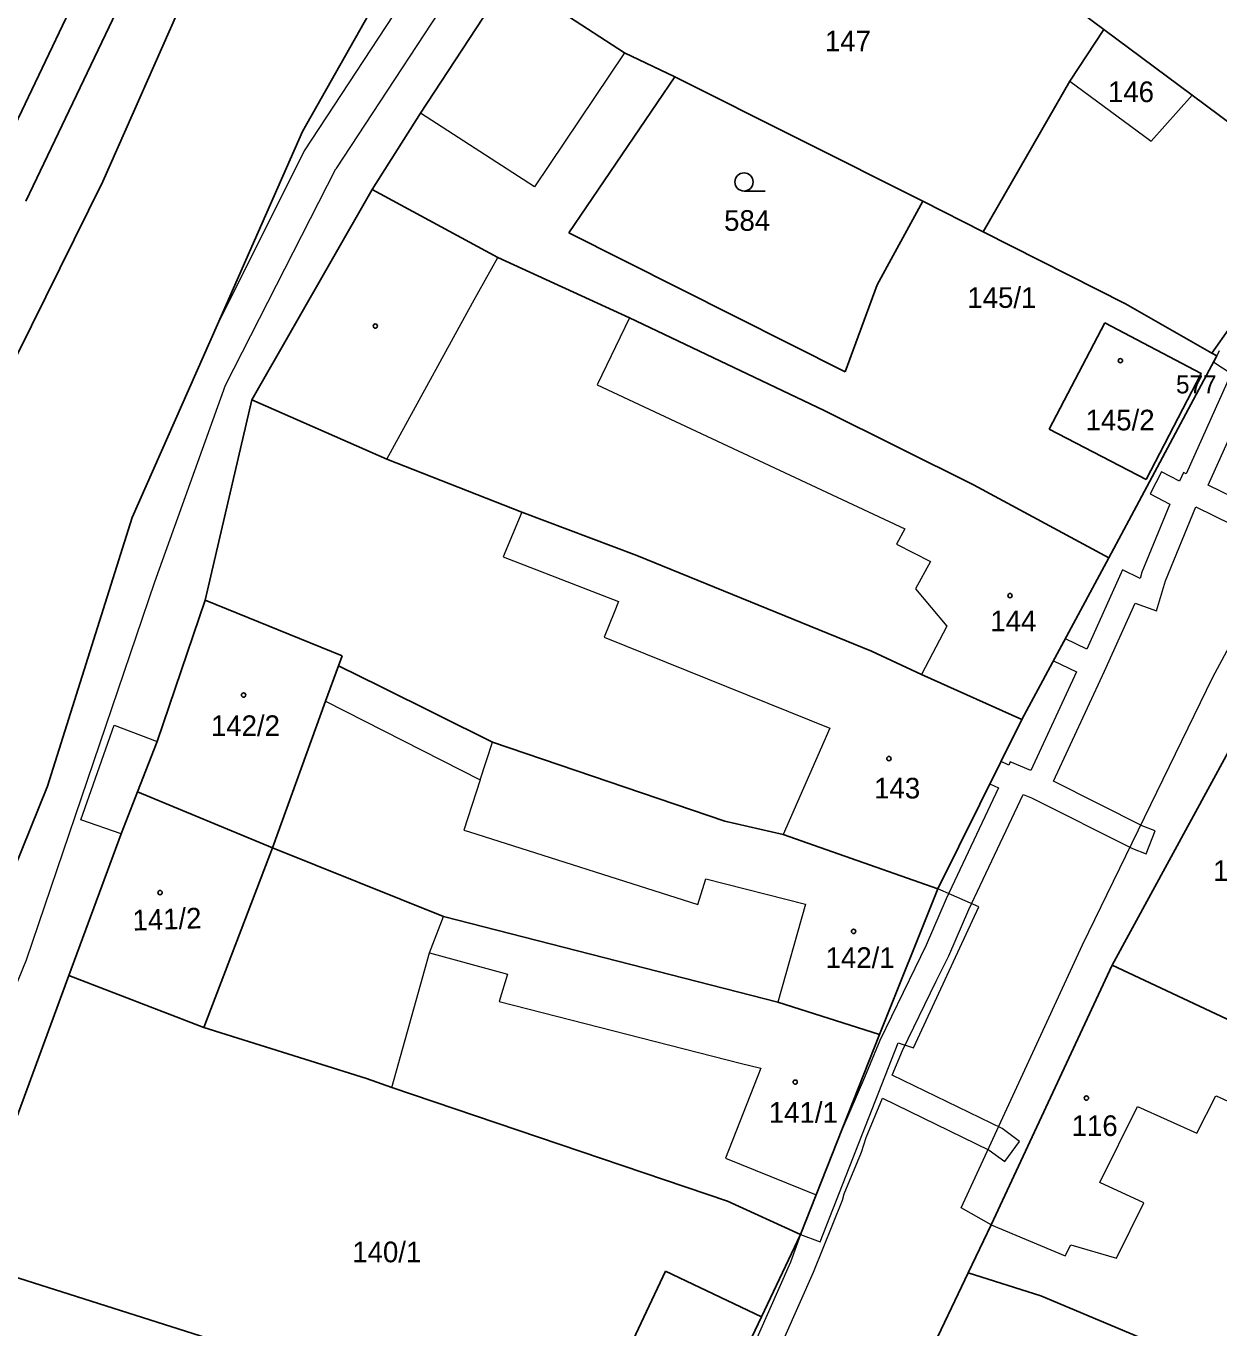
# Model space of a CAD drawing. Extents: x -606517 to -602431, y -1183120 to -1179397.
# Drawn here: x -605569.9 to -605471.6, y -1181000.2 to -1180893 of the extents above; entities that cross this region are included whole.
import ezdxf
from ezdxf.enums import TextEntityAlignment as Align

# ---------------------------------------------------------------- set-up
doc = ezdxf.new("R2010")
doc.units = 0
doc.header["$LTSCALE"] = 0.68
for name, color, linetype, lineweight in [('1', 7, 'Continuous', 25), ('13', 7, 'Continuous', 13), ('3', 7, 'Continuous', 25), ('4', 7, 'Continuous', 13), ('5', 7, 'Continuous', 25), ('8', 7, 'Continuous', 25)]:
    doc.layers.add(name, color=color, linetype=linetype, lineweight=lineweight)
doc.layers.add('2', color=7, linetype='Continuous')

msp = doc.modelspace()

# ---------------------------------------------------------------- linework, layer by layer
at = {"layer": '1'}
for p, q in [((-605569.88, -1180907.4), (-605555.9, -1180878.13)), ((-605551.6, -1180878.78), (-605563.54, -1180905.8)), ((-605560.54, -1180879.72), (-605571.07, -1180901.77)), ((-605547.09, -1180901.67), (-605538.19, -1180885.93)), ((-605537.36, -1180900.16), (-605530.06, -1180889.02)), ((-605530.06, -1180889.02), (-605520.56, -1180895.19)), ((-605485.36, -1180890.08), (-605481.07, -1180893.27)), ((-605483.87, -1180897.52), (-605481.07, -1180893.27)), ((-605481.07, -1180893.27), (-605473.8, -1180898.68)), ((-605520.56, -1180895.19), (-605516.41, -1180897.18)), ((-605516.41, -1180897.18), (-605525.13, -1180910.03)), ((-605516.41, -1180897.18), (-605495.98, -1180907.42)), ((-605491.02, -1180909.93), (-605483.87, -1180897.52)), ((-605473.8, -1180898.68), (-605470.37, -1180901.24)), ((-605541.35, -1180906.46), (-605537.36, -1180900.16)), ((-605554.1, -1180917.57), (-605547.09, -1180901.67)), ((-605563.54, -1180905.8), (-605571.77, -1180922.45)), ((-605551.26, -1180923.78), (-605541.35, -1180906.46)), ((-605530.99, -1180912.06), (-605541.35, -1180906.46)), ((-605472.17, -1180919.93), (-605463.01, -1180906.86)), ((-605525.13, -1180910.03), (-605502.37, -1180921.47)), ((-605491.02, -1180909.93), (-605479.28, -1180915.86)), ((-605520.15, -1180917.03), (-605530.99, -1180912.06)), ((-605502.37, -1180921.47), (-605499.73, -1180914.31)), ((-605479.28, -1180915.86), (-605472.17, -1180919.93)), ((-605504.12, -1180924.65), (-605520.15, -1180917.03)), ((-605561.11, -1180933.46), (-605554.1, -1180917.57)), ((-605480.98, -1180917.42), (-605485.57, -1180926.19)), ((-605479, -1180933.72), (-605471.75, -1180920.16)), ((-605471.75, -1180920.16), (-605472.17, -1180919.93)), ((-605555.11, -1180940.27), (-605551.26, -1180923.78)), ((-605551.26, -1180923.78), (-605540.13, -1180928.67)), ((-605491.81, -1180930.78), (-605504.12, -1180924.65)), ((-605477.57, -1180930.34), (-605485.57, -1180926.19)), ((-605540.13, -1180928.67), (-605529.02, -1180933.03)), ((-605480.66, -1180936.8), (-605491.81, -1180930.78)), ((-605529.02, -1180933.03), (-605519.55, -1180936.59)), ((-605568.09, -1180955.6), (-605561.11, -1180933.46)), ((-605480.66, -1180936.8), (-605479, -1180933.72)), ((-605519.55, -1180936.59), (-605500.21, -1180944.48)), ((-605487.82, -1180950.1), (-605480.66, -1180936.8)), ((-605559.07, -1180951.91), (-605555.11, -1180940.27)), ((-605543.81, -1180944.85), (-605555.11, -1180940.27)), ((-605544.12, -1180945.69), (-605543.81, -1180944.85)), ((-605500.21, -1180944.48), (-605496.08, -1180946.41)), ((-605545.18, -1180948.6), (-605544.12, -1180945.69)), ((-605540.66, -1180947.39), (-605544.12, -1180945.69)), ((-605496.08, -1180946.41), (-605487.82, -1180950.1)), ((-605531.44, -1180951.98), (-605540.66, -1180947.39)), ((-605549.56, -1180960.66), (-605545.18, -1180948.6)), ((-605468.61, -1180948.69), (-605480.37, -1180970.34)), ((-605494.74, -1180964.04), (-605487.82, -1180950.1)), ((-605560.69, -1180956.07), (-605559.07, -1180951.91)), ((-605512.29, -1180958.48), (-605531.44, -1180951.98)), ((-605580.95, -1180987.38), (-605568.09, -1180955.6)), ((-605562.03, -1180959.51), (-605560.69, -1180956.07)), ((-605560.69, -1180956.07), (-605549.56, -1180960.66)), ((-605507.5, -1180959.57), (-605512.29, -1180958.48)), ((-605566.34, -1180971.18), (-605562.03, -1180959.51)), ((-605494.74, -1180964.04), (-605507.5, -1180959.57)), ((-605555.21, -1180975.47), (-605549.56, -1180960.66)), ((-605549.56, -1180960.66), (-605535.47, -1180966.34)), ((-605499.55, -1180976.04), (-605494.74, -1180964.04)), ((-605535.47, -1180966.34), (-605507.93, -1180973.39)), ((-605480.37, -1180970.34), (-605490.36, -1180991.71)), ((-605480.37, -1180970.34), (-605468.18, -1180976.07)), ((-605574.98, -1180994.69), (-605566.34, -1180971.18)), ((-605555.21, -1180975.47), (-605566.34, -1180971.18)), ((-605507.93, -1180973.39), (-605499.55, -1180976.04)), ((-605541.82, -1180979.66), (-605555.21, -1180975.47)), ((-605504.76, -1180989.26), (-605499.55, -1180976.04)), ((-605539.72, -1180980.41), (-605541.82, -1180979.66)), ((-605512.07, -1180989.77), (-605539.72, -1180980.41)), ((-605506.05, -1180992.52), (-605512.07, -1180989.77)), ((-605506.05, -1180992.52), (-605504.76, -1180989.26)), ((-605490.36, -1180991.71), (-605492.24, -1180995.67)), ((-605509.28, -1180999.31), (-605506.05, -1180992.52)), ((-605574.98, -1180994.69), (-605553.1, -1181001.62)), ((-605521.17, -1181003.96), (-605517.17, -1180995.55)), ((-605517.17, -1180995.55), (-605509.28, -1180999.31)), ((-605502.33, -1181016.76), (-605492.24, -1180995.67)), ((-605492.24, -1180995.67), (-605486.25, -1180997.56)), ((-605486.25, -1180997.56), (-605472.64, -1181003.28)), ((-605509.28, -1180999.31), (-605515.4, -1181012.14))]:
    msp.add_line(p, q, dxfattribs=at)
for points in [[(-605499.73, -1180914.31), (-605495.98, -1180907.42), (-605491.02, -1180909.93)], [(-605477.57, -1180930.34), (-605473.04, -1180921.62), (-605480.98, -1180917.42)]]:
    msp.add_lwpolyline(points, dxfattribs=at)
at = {"layer": '13'}
for points in [[(-605471.56, -1180919.75), (-605471.75, -1180920.16), (-605472.02, -1180920.67), (-605470.57, -1180921.61), (-605474.3, -1180929.86), (-605474.51, -1180929.75), (-605474.83, -1180930.48), (-605476.32, -1180929.71), (-605477.26, -1180931.53), (-605475.63, -1180932.37), (-605477.93, -1180937.97), (-605478.08, -1180938.48), (-605479.53, -1180937.77), (-605482.46, -1180944.31), (-605484.24, -1180943.46), (-605485.21, -1180945.26), (-605483.31, -1180946.17), (-605487.08, -1180954.3), (-605488.78, -1180953.58), (-605488.9, -1180953.87), (-605489.54, -1180953.57), (-605490.45, -1180955.4), (-605489.74, -1180955.74), (-605494.06, -1180964.88), (-605495.7, -1180968.68), (-605496.65, -1180970.61), (-605499.53, -1180976.54), (-605500.8, -1180979.58), (-605502.61, -1180983.8), (-605504.76, -1180989.26), (-605506.05, -1180992.52), (-605506.87, -1180994.79), (-605512.1, -1181006.58)], [(-605467.22, -1180933.36), (-605472.48, -1180930.79), (-605468.54, -1180922.06)], [(-605509.83, -1181006.53), (-605504.99, -1180995.61), (-605502.6, -1180989.69), (-605502.47, -1180989.18), (-605501.03, -1180985.75), (-605500.64, -1180984.53), (-605499.29, -1180981.3), (-605490.51, -1180985.56), (-605489.22, -1180986.5), (-605488.02, -1180984.85), (-605489.45, -1180983.8), (-605498.5, -1180979.4), (-605497.65, -1180977.36), (-605494.87, -1180971.65), (-605493.84, -1180969.56), (-605492.18, -1180965.74), (-605487.71, -1180956.27), (-605487.02, -1180956.55), (-605478.7, -1180960.74), (-605477.58, -1180961.18), (-605476.84, -1180959.28), (-605477.86, -1180958.88), (-605485.21, -1180955.18), (-605481.01, -1180946.12), (-605478.5, -1180940.52), (-605476.72, -1180941.16), (-605475.99, -1180938.67), (-605473.49, -1180932.59), (-605467.56, -1180935.5)]]:
    msp.add_lwpolyline(points, dxfattribs=at)
at = {"layer": '3'}
msp.add_line((-605510.713, -1180906.58), (-605508.963, -1180906.58), dxfattribs=at)
msp.add_circle((-605510.7129, -1180905.8298), 0.75, dxfattribs=at)
at = {"layer": '4'}
for p, q in [((-605520.56, -1180895.19), (-605527.98, -1180906.23)), ((-605483.87, -1180897.52), (-605477.17, -1180902.46)), ((-605477.17, -1180902.46), (-605473.8, -1180898.68)), ((-605527.98, -1180906.23), (-605537.36, -1180900.16)), ((-605553.42, -1180922.56), (-605544.35, -1180904.76)), ((-605533.07, -1180915.8), (-605530.99, -1180912.06)), ((-605540.13, -1180928.67), (-605533.07, -1180915.8)), ((-605520.15, -1180917.03), (-605522.81, -1180922.53)), ((-605522.81, -1180922.53), (-605497.46, -1180934.4)), ((-605529.02, -1180933.03), (-605530.54, -1180936.7)), ((-605497.46, -1180934.4), (-605498.14, -1180935.66)), ((-605498.14, -1180935.66), (-605495.36, -1180937.09)), ((-605530.54, -1180936.7), (-605521.05, -1180940.39)), ((-605495.36, -1180937.09), (-605496.58, -1180939.35)), ((-605496.58, -1180939.35), (-605494, -1180942.41)), ((-605521.05, -1180940.39), (-605521.42, -1180941.3)), ((-605472.09, -1180946.61), (-605468.9, -1180940.66)), ((-605521.42, -1180941.3), (-605522.22, -1180943.31)), ((-605494, -1180942.41), (-605496.08, -1180946.41)), ((-605522.22, -1180943.31), (-605503.63, -1180950.82)), ((-605482.82, -1180968.65), (-605472.09, -1180946.61)), ((-605545.18, -1180948.6), (-605532.44, -1180955.06)), ((-605565.35, -1180958.37), (-605562.59, -1180950.56)), ((-605562.59, -1180950.56), (-605559.07, -1180951.91)), ((-605503.63, -1180950.82), (-605507.5, -1180959.57)), ((-605532.44, -1180955.06), (-605531.44, -1180951.98)), ((-605532.44, -1180955.06), (-605533.79, -1180959.21)), ((-605562.03, -1180959.51), (-605565.35, -1180958.37)), ((-605533.79, -1180959.21), (-605533.34, -1180959.36)), ((-605533.34, -1180959.36), (-605514.52, -1180965.33)), ((-605514.52, -1180965.33), (-605513.86, -1180963.22)), ((-605513.86, -1180963.22), (-605505.66, -1180965.3)), ((-605491.37, -1180965.53), (-605494.74, -1180964.04)), ((-605505.66, -1180965.3), (-605507.93, -1180973.39)), ((-605536.61, -1180969.33), (-605535.47, -1180966.34)), ((-605496.74, -1180977.14), (-605491.37, -1180965.53)), ((-605539.72, -1180980.41), (-605536.61, -1180969.33)), ((-605536.61, -1180969.33), (-605530.68, -1180970.95)), ((-605492.82, -1180990.33), (-605482.82, -1180968.65)), ((-605530.21, -1180971.07), (-605530.89, -1180973.33)), ((-605530.68, -1180970.95), (-605530.21, -1180971.07)), ((-605530.89, -1180973.33), (-605510.92, -1180978.43)), ((-605504.43, -1180993.12), (-605498.02, -1180976.74)), ((-605498.02, -1180976.74), (-605496.74, -1180977.14)), ((-605509.32, -1180978.83), (-605512.23, -1180986.24)), ((-605510.92, -1180978.43), (-605509.32, -1180978.83)), ((-605473.41, -1180984.18), (-605471.84, -1180981.09)), ((-605471.84, -1180981.09), (-605471.61, -1180981.19)), ((-605471.61, -1180981.19), (-605456.55, -1180988.23)), ((-605481.41, -1180988.24), (-605478.3, -1180981.98)), ((-605478.3, -1180981.98), (-605473.41, -1180984.18)), ((-605512.23, -1180986.24), (-605504.76, -1180989.26)), ((-605477.78, -1180989.9), (-605481.41, -1180988.24)), ((-605480.03, -1180994.47), (-605477.78, -1180989.9)), ((-605490.36, -1180991.71), (-605492.82, -1180990.33)), ((-605490.36, -1180991.71), (-605484.25, -1180994.28)), ((-605506.05, -1180992.52), (-605504.43, -1180993.12)), ((-605484.25, -1180994.28), (-605483.8, -1180993.37)), ((-605483.8, -1180993.37), (-605480.03, -1180994.47))]:
    msp.add_line(p, q, dxfattribs=at)
for points in [[(-605535.33, -1180885.57), (-605546.95, -1180903.27), (-605554.1, -1180917.57)], [(-605532.43, -1180886.69), (-605532.82, -1180887.21), (-605544.35, -1180904.76)], [(-605616.4, -1181091.03), (-605616.44, -1181076.41), (-605608.98, -1181057.17), (-605603.42, -1181044.56), (-605595.68, -1181029.4), (-605579.16, -1180992.77), (-605569.81, -1180969.9), (-605559.25, -1180938.77), (-605553.42, -1180922.56)]]:
    msp.add_lwpolyline(points, dxfattribs=at)
at = {"layer": '5'}
for centre in [(-605541.0868, -1180917.6992), (-605479.7068, -1180920.5492), (-605488.7968, -1180939.8992), (-605551.9368, -1180948.0892), (-605498.7768, -1180953.3192), (-605558.8168, -1180964.3592), (-605501.6868, -1180967.5592), (-605506.4968, -1180979.9692), (-605482.5068, -1180981.2792)]:
    msp.add_circle(centre, 0.175, dxfattribs=at)

# ---------------------------------------------------------------- texts
at = {"layer": '2'}
for s, p in [('147', (-605504.05, -1180895.075)), ('146', (-605480.73, -1180899.255)), ('584', (-605512.35, -1180909.855)), ('144', (-605490.42, -1180942.835)), ('142/2', (-605554.63, -1180951.465)), ('143', (-605499.99, -1180956.605)), ('112', (-605472.07, -1180963.395)), ('142/1', (-605503.99, -1180970.565)), ('141/1', (-605508.67, -1180983.315)), ('116', (-605483.72, -1180984.405))]:
    msp.add_text(s, height=1.7, dxfattribs=at).set_placement(p)
for s, p in [('145/1', (-605489.47, -1180916.202)), ('145/2', (-605479.73, -1180926.292)), ('140/1', (-605540.14, -1180994.805))]:
    msp.add_text(s, height=1.7, dxfattribs=at).set_placement(p, align=Align.CENTER)
msp.add_text('141/2', height=1.7, rotation=2, dxfattribs=at).set_placement((-605561.065, -1180967.494))
at = {"layer": '8'}
msp.add_text('577', height=1.5, dxfattribs=at).set_placement((-605471.779, -1180923.247), align=Align.RIGHT)

doc.saveas('drawing.dxf')
